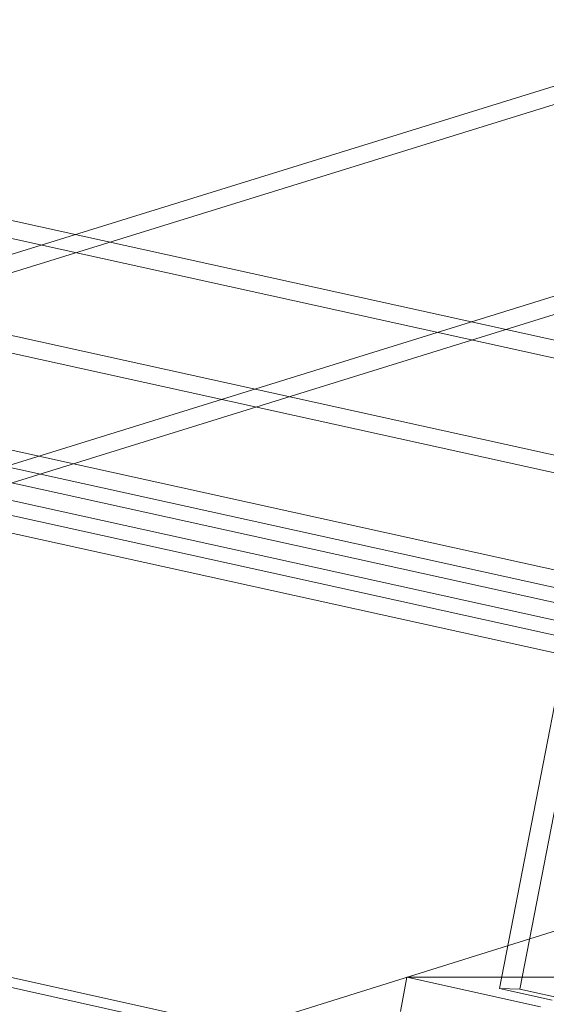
# Model space of a CAD drawing. Header units: millimetres. Extents: x -4738 to 65662, y -68080 to 6847.
# Tile 847 of 1056: x 20463 to 20643, y 1981 to 2319. Entities that reach past the tile are written whole.
import ezdxf

# ---------------------------------------------------------------- set-up
doc = ezdxf.new("R2010")
doc.units = ezdxf.units.MM
for name, color, linetype, lineweight in [('COTAS_P', 1, 'Continuous', 0), ('lateral_C02', 7, 'Continuous', 0), ('lateral_C10', 7, 'Continuous', 0)]:
    doc.layers.add(name, color=color, linetype=linetype, lineweight=lineweight)
doc.dimstyles.new('R19_100', dxfattribs={"dimtxt": 250, "dimasz": 150, "dimexe": 150, "dimexo": 80, "dimgap": 100, "dimtad": 1, "dimtih": 1, "dimtoh": 1, "dimdsep": 46, "dimcen": 0.09, "dimadec": 0, "dimazin": 0, "dimtfac": 1, "dimtdec": 4, "dimtofl": 0, "dimtmove": 0, "dimatfit": 3, "dimfxl": 1, "dimtolj": 1, "dimtzin": 0, "dimarcsym": 0})

# ---------------------------------------------------------------- blocks, each defined once
blk = doc.blocks.new('DIM_R31_4')
at = {"layer": 'COTAS_P'}
for p, q in [((15248.37, 1279.09), (24311.82, 4109.09)), ((24311.82, 4109.09), (24155.23, 4107.34)), ((24311.82, 4109.09), (24182.05, 4021.43)), ((24580.07, 3250), (24311.82, 4109.09)), ((15248.37, 1279.09), (15378.14, 1366.76)), ((15248.37, 1279.09), (15404.97, 1280.85)), ((15516.62, 420), (15248.37, 1279.09))]:
    blk.add_line(p, q, dxfattribs=at)
blk.add_text('9495 P', height=250, rotation=17.3406, dxfattribs=at).set_placement((19750.29, 2789.55))

msp = doc.modelspace()

# ---------------------------------------------------------------- linework, layer by layer
at = {"layer": 'lateral_C02'}
for p, q in [((21032.6, 2415.788), (20096.643, 2125.293)), ((20098.422, 2119.563), (21034.379, 2410.057)), ((20117.046, 2059.557), (21053.003, 2350.052)), ((21054.781, 2344.322), (20118.824, 2053.827)), ((20484.747, 1955.55), (21630.207, 2313.212))]:
    msp.add_line(p, q, dxfattribs=at)
at = {"layer": 'lateral_C10'}
for p, q in [((20726.321, 2151.434), (20185.064, 2270.812)), ((20363.478, 2270.812), (20904.735, 2151.434)), ((20183.965, 2264.932), (20725.222, 2145.554)), ((20903.637, 2145.554), (20362.38, 2264.932)), ((20752.125, 2083.981), (20210.868, 2203.359)), ((20802.922, 2083.981), (20261.665, 2203.359)), ((20853.72, 2083.981), (20312.463, 2203.359)), ((20209.769, 2197.479), (20751.026, 2078.101)), ((20260.567, 2197.479), (20801.824, 2078.101)), ((20311.364, 2197.479), (20852.621, 2078.101)), ((20665.533, 2184.723), (20627.02, 1986.222)), ((20634.005, 1985.973), (20672.519, 2184.474)), ((20041.514, 2079.505), (21123.686, 1838.932)), ((21139.316, 1838.932), (20057.144, 2079.505)), ((20595.318, 1990.122), (20593.104, 1978.366)), ((20927.455, 1990.122), (20595.318, 1990.122)), ((20595.318, 1990.122), (20641.13, 1979.938)), ((20627.02, 1986.222), (20634.005, 1985.973)), ((20645.056, 1982.213), (20627.02, 1986.222)), ((20634.005, 1985.973), (20652.041, 1981.963))]:
    msp.add_line(p, q, dxfattribs=at)

# ---------------------------------------------------------------- dimensions: what is measured, and where the dimension line sits
at = {"layer": 'COTAS_P'}
dim = msp.add_aligned_dim(p1=(15516.618, 420), p2=(24580.067, 3250), distance=900, text='<> P', dimstyle='R19_100', dxfattribs=at)
dim.commit()
dim.dimension.update_dxf_attribs({"geometry": 'DIM_R31_4', "text_midpoint": (19780.096, 2694.095)})

doc.saveas('drawing.dxf')
